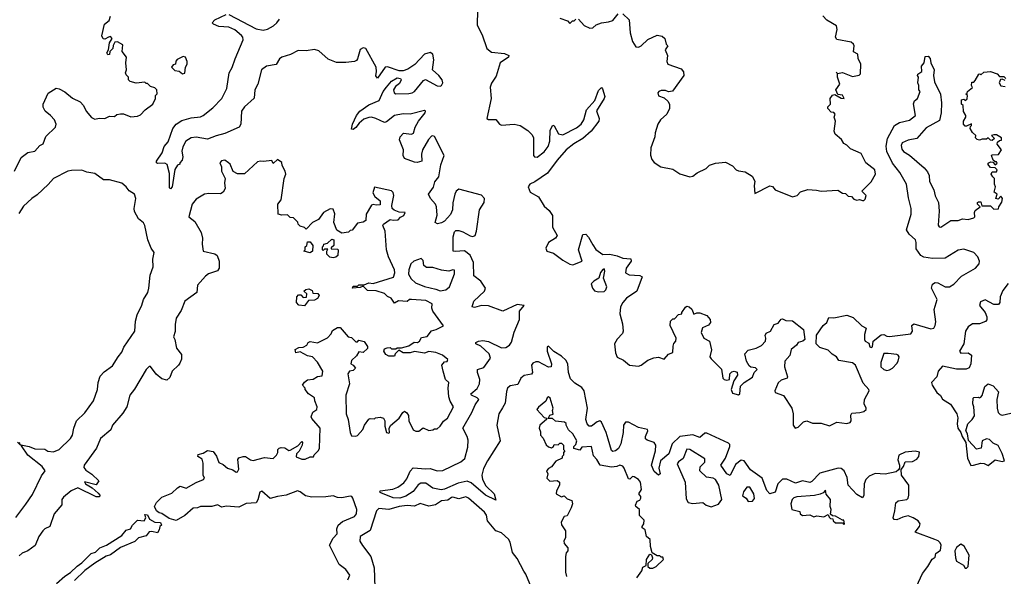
# Model space of a CAD drawing. Extents: x 2293878 to 2522763, y 823964 to 1006972.
# Tile 396 of 407: x 2465128 to 2472029, y 897376 to 901277. Entities that reach past the tile are written whole.
import ezdxf

# ---------------------------------------------------------------- set-up
doc = ezdxf.new("R2010")
doc.units = 0

msp = doc.modelspace()

# ---------------------------------------------------------------- linework, layer by layer
at = {"layer": '0CON20XD'}
for points in [[(2465092.9, 900215), (2465138.3, 900311.7), (2465185, 900347.5), (2465235, 900356.2), (2465270, 900395), (2465293, 900407), (2465311.7, 900458.3), (2465380, 900525), (2465383.3, 900545), (2465371.2, 900575), (2465345, 900606.7), (2465306.4, 900636.4), (2465292.5, 900665), (2465292.5, 900685), (2465327, 900763), (2465385, 900797.5), (2465405, 900793.3), (2465445, 900771.2), (2465498, 900728), (2465552.3, 900702.3), (2465576.1, 900676.1), (2465594.2, 900635), (2465632.4, 900592.4), (2465655, 900580), (2465685, 900586.7), (2465725, 900583.8), (2465758.3, 900601.7), (2465791.7, 900598.3), (2465808.3, 900611.7), (2465835, 900617.5), (2465855, 900617.5), (2465907, 900597), (2465955, 900600), (2465975, 900610), (2466007.5, 900645), (2466062.5, 900685), (2466080, 900725), (2466080, 900745), (2466091.7, 900758.3), (2466090, 900785), (2466075, 900800), (2466045, 900810), (2466025, 900830), (2466015, 900830), (2466005, 900840), (2465945, 900832.5), (2465903, 900843), (2465890, 900855), (2465890, 900875), (2465875, 900890), (2465870, 900905), (2465877.5, 900925), (2465872.5, 900975), (2465877.5, 901015), (2465847.5, 901055), (2465851.7, 901101.7), (2465815, 901122.5), (2465795, 901120), (2465783, 901097), (2465780, 901075), (2465760, 901055), (2465757, 901033), (2465745, 901030), (2465740, 901045), (2465750, 901065), (2465757.5, 901115), (2465777.5, 901145), (2465765, 901158.8), (2465750, 901155), (2465725, 901140), (2465713.6, 901143.6), (2465703.6, 901163.6), (2465722.5, 901245), (2465755, 901272.5), (2465765, 901302.5)], [(2471543.2, 897633.2), (2471404.3, 897685), (2471435, 897724.5), (2471440.4, 897745), (2471425.2, 897765), (2471391.4, 897785), (2471355, 897798.9), (2471318.5, 897791.5), (2471275, 897772.5), (2471256, 897775), (2471250.4, 897785), (2471262.9, 897835), (2471268.2, 897891.8), (2471285.8, 897904.2), (2471345.5, 897914.5), (2471355.5, 897924.5), (2471360.6, 897945), (2471358.9, 898015), (2471309.5, 898085), (2471306, 898124), (2471322.5, 898145), (2471335, 898177.5), (2471385, 898180), (2471415, 898196.2), (2471429.2, 898215), (2471435, 898245.7), (2471403.4, 898253.4), (2471335, 898246.7), (2471288.8, 898225), (2471282.6, 898192.6), (2471294, 898155), (2471293.8, 898135), (2471288, 898122), (2471270.9, 898109.1), (2471195, 898092.5), (2471124, 898096), (2471081.7, 898078.3), (2471059.7, 898055), (2471046.8, 898025), (2471044.7, 897965.3), (2471045, 897943.3), (2471035, 897926.7), (2470995, 897950), (2470934.6, 898015), (2470928.5, 898068.5), (2470905.7, 898115), (2470885, 898131.8), (2470865, 898134.5), (2470735, 898099.8), (2470679.2, 898040.8), (2470665.9, 898034.1), (2470615, 898044.8), (2470565, 898029.8), (2470505, 898057), (2470475, 898056.8), (2470441.8, 898025), (2470424.1, 897965.9), (2470385, 897953.4), (2470365, 897976.9), (2470331.2, 898065), (2470251.3, 898121.3), (2470205, 898186.1), (2470185, 898189.2), (2470145, 898160.2), (2470106.6, 898083.4), (2470085, 898094.7), (2470043.3, 898155), (2470074.8, 898205), (2470106.4, 898286.4), (2470105, 898298.9), (2470095, 898309.5), (2469945, 898379.1), (2469930.8, 898379.2), (2469895, 898349.6), (2469845, 898367.7), (2469754.7, 898355.2), (2469701.6, 898305), (2469677.9, 898235), (2469620.6, 898185), (2469606.7, 898135), (2469616.1, 898093.9), (2469605, 898084.3), (2469575, 898110), (2469556.9, 898155), (2469584.8, 898255.2), (2469587.1, 898295), (2469575, 898314), (2469525, 898330.3), (2469515, 898340.8), (2469513.9, 898356.1), (2469531.2, 898395), (2469527.5, 898405), (2469465, 898418.6), (2469395, 898457.2), (2469373.2, 898456.7), (2469360.7, 898435), (2469357.6, 898385), (2469341.9, 898305), (2469325, 898272.1), (2469304.6, 898254.6), (2469285, 898252), (2469275, 898257.1), (2469252.8, 898337.2), (2469239.4, 898385), (2469205, 898456.9), (2469195.4, 898465), (2469175, 898459.3), (2469135, 898427.8), (2469119.3, 898429.3), (2469105.3, 898445), (2469095.7, 898475), (2469109, 898555), (2469085.4, 898675.4), (2469068.5, 898698.5), (2469019.2, 898729.2), (2468989.7, 898759.7), (2468974.2, 898804.2), (2468969.7, 898865), (2468955, 898890.5), (2468925, 898918.1), (2468872.1, 898952.1), (2468835, 898988.6), (2468825, 898982.5), (2468824.6, 898955), (2468854.4, 898865.6), (2468853.8, 898845), (2468835, 898842.9), (2468765, 898879.8), (2468745, 898879.6), (2468725, 898870.3), (2468714.3, 898855), (2468721.5, 898805), (2468716.2, 898793.8), (2468665, 898784.6), (2468641.5, 898765), (2468620.7, 898719.3), (2468565, 898710.6), (2468547.7, 898695), (2468539.3, 898670.7), (2468530.7, 898589.3), (2468512.6, 898557.4), (2468486.1, 898515), (2468473.3, 898435), (2468496.9, 898325), (2468406, 898185), (2468379, 898131), (2468366.8, 898085), (2468371.8, 898055), (2468395, 898010), (2468453.8, 897955), (2468465, 897910), (2468391.9, 897945), (2468292.3, 898032.3), (2468265, 898043), (2468201.4, 898028.5), (2468105, 897986.8), (2468083.3, 897983.3), (2468025, 897992.9), (2467975, 898028.3), (2467940.8, 898029.2), (2467921.7, 898018.3), (2467885, 897971.1), (2467835, 897937.5), (2467793.7, 897923.7), (2467745, 897925.8), (2467658.3, 897961.7), (2467652.5, 897965), (2467654, 897976), (2467742.4, 897987.6), (2467778.3, 898001.7), (2467819.6, 898030.5), (2467841.8, 898058.2), (2467865, 898114.2), (2467885, 898137.5), (2467975, 898128.8), (2468005, 898132.5), (2468055.4, 898115.4), (2468095, 898118), (2468220.9, 898179.1), (2468249, 898201), (2468269.5, 898280.5), (2468270.8, 898330.8), (2468265, 898356.9), (2468233.5, 898415), (2468297.1, 898525), (2468321.1, 898578.9), (2468346.2, 898615), (2468335, 898627.2), (2468295.6, 898645), (2468290, 898655), (2468335, 898691.8), (2468352.1, 898725), (2468353.5, 898755), (2468337.7, 898805), (2468337.1, 898825), (2468380.7, 898839.3), (2468428.9, 898905), (2468418.8, 898935), (2468359.3, 898989.3), (2468326, 899005), (2468324.4, 899015), (2468345, 899025.3), (2468375, 899028.8), (2468415, 899020.9), (2468505, 898976.5), (2468535, 898979.2), (2468561.8, 898995), (2468575, 899016.9), (2468593.1, 899086.9), (2468630.7, 899175), (2468631.4, 899235), (2468663.3, 899275), (2468615, 899280.6), (2468515, 899235.5), (2468415, 899272.5), (2468366, 899274), (2468315, 899260.9), (2468298.8, 899265), (2468311.5, 899305), (2468385.4, 899375), (2468392.9, 899395), (2468360, 899445), (2468310.9, 899480.9), (2468308.9, 899575), (2468285, 899627.8), (2468245, 899657.4), (2468181.4, 899651.4), (2468165.6, 899655.6), (2468165.5, 899755.5), (2468175, 899790.8), (2468185, 899799.2), (2468205, 899800.6), (2468235, 899791.1), (2468285, 899762.1), (2468305, 899758.1), (2468320, 899765), (2468330, 899795), (2468351.9, 899945), (2468384.5, 899995), (2468385.3, 900025), (2468365, 900046.7), (2468205, 900089.4), (2468186.9, 900075), (2468177.5, 900055), (2468163, 899993), (2468160.6, 899945), (2468147.7, 899912.3), (2468105, 899865.7), (2468085, 899853.1), (2468055.7, 899845.7), (2468040, 899855), (2468053.2, 899906.8), (2468050, 899965), (2468043.2, 899985), (2468006.9, 900025), (2467992.5, 900055), (2468027.5, 900102.5), (2468038.5, 900141.5), (2468065.5, 900175), (2468079.5, 900260.5), (2468102.7, 900325), (2468035, 900458), (2468025, 900464), (2468015, 900460.8), (2467993.6, 900436.4), (2467951.1, 900365), (2467944.2, 900335), (2467946.7, 900285), (2467915, 900276), (2467895, 900278), (2467824.2, 900305), (2467815.7, 900325), (2467818, 900365), (2467790, 900435), (2467794, 900455), (2467819.2, 900480.8), (2467875, 900474.4), (2467887.5, 900482.5), (2467901.1, 900525), (2467923.9, 900566.1), (2467970.8, 900625), (2467972, 900635), (2467965, 900640.8), (2467865.5, 900614.5), (2467815, 900616.4), (2467755, 900605.5), (2467699.5, 900560.5), (2467685, 900555.7), (2467625, 900585.3), (2467595, 900593.3), (2467575, 900591.7), (2467541.1, 900578.9), (2467508, 900552), (2467485, 900521.2), (2467465, 900507.5), (2467455, 900510), (2467460, 900545), (2467490, 900605), (2467512.2, 900635), (2467575, 900680.5), (2467648.3, 900711.7), (2467676.7, 900773.3), (2467699.2, 900805), (2467735, 900846), (2467775, 900870), (2467796.1, 900866.1), (2467801.2, 900855), (2467789.1, 900830.9), (2467761.7, 900808.3), (2467748, 900785), (2467752.5, 900765), (2467765, 900758.1), (2467855, 900759.1), (2467878, 900765), (2467895.5, 900775), (2467958.8, 900851.2), (2467972.3, 900857.7), (2468055, 900813.6), (2468075, 900810.5), (2468085, 900815.6), (2468093.9, 900835), (2468088.9, 900855), (2468065, 900886), (2468022, 900925), (2468030, 900995), (2468025, 901035.4), (2468005, 901046.2), (2467965, 901036.1), (2467897.8, 900962.2), (2467849.4, 900930.6), (2467815, 900918.5), (2467788.3, 900918.3), (2467705, 900946.2), (2467690, 900945), (2467635, 900867.5), (2467624, 900884), (2467629.2, 900915), (2467625.6, 900945), (2467555.4, 901075), (2467535, 901079.7), (2467515, 901067.1), (2467495, 901002.5), (2467488.7, 900991.3), (2467475, 900984.3), (2467414, 900976), (2467347.9, 900977.9), (2467290.8, 901000.8), (2467225, 901060), (2467195, 901069.3), (2467135, 901059.7), (2467079.7, 901060.3), (2467026.9, 901033.1), (2466964.5, 901015.5), (2466948.3, 901001.7), (2466926.9, 900963.1), (2466857.5, 900952.5), (2466823.3, 900925), (2466796.8, 900825), (2466777.5, 900785), (2466772.4, 900727.6), (2466704, 900666), (2466684, 900635), (2466677.8, 900545), (2466666.9, 900523.1), (2466565, 900479.6), (2466505, 900464.2), (2466445, 900439.2), (2466365, 900453.4), (2466330.3, 900449.7), (2466293.7, 900426.3), (2466272.1, 900385), (2466265.5, 900355), (2466271.2, 900315), (2466267, 900293), (2466250, 900275), (2466250, 900265), (2466235, 900257.5), (2466215, 900227.5), (2466198, 900105), (2466185, 900092.5), (2466179.3, 900099.3), (2466178.8, 900198.8), (2466162, 900262), (2466145, 900272), (2466095, 900268.8), (2466086.7, 900275), (2466086.2, 900285), (2466127, 900343), (2466141.4, 900388.5), (2466168.8, 900421.2), (2466202.5, 900515), (2466225, 900544.3), (2466265, 900570.5), (2466331.3, 900588.7), (2466395, 900597.3), (2466415, 900606.4), (2466481.2, 900658.8), (2466545.7, 900724.2), (2466579.4, 900795), (2466595.4, 900905), (2466618.6, 900941.4), (2466637.4, 901002.6), (2466693.8, 901135), (2466692.7, 901155), (2466683, 901167), (2466636.3, 901206.3), (2466595.2, 901225.2), (2466525, 901230.4), (2466486.2, 901245), (2466476.7, 901255), (2466496.2, 901275), (2466575, 901312.5)], [(2466595, 901314.5), (2466785, 901213.2), (2466835, 901204.1), (2466865, 901210.8), (2466908.2, 901235), (2466930.9, 901255), (2466948.5, 901281.5)], [(2468336.1, 901345), (2468335, 901239.2), (2468370.7, 901170.7), (2468402.9, 901075), (2468435, 901050.2), (2468525, 901041.2), (2468556, 901025), (2468555, 901014.2), (2468495.9, 900974.1), (2468468.1, 900881.9), (2468435, 900832.9), (2468424.6, 900805), (2468431.7, 900725), (2468402.3, 900585), (2468415, 900577.3), (2468465, 900577.8), (2468475.5, 900565), (2468490, 900545), (2468505, 900538.8), (2468595, 900544.2), (2468635, 900536.5), (2468690.1, 900500.1), (2468719.1, 900469.2), (2468728.5, 900448.5), (2468730.4, 900325), (2468736.2, 900315), (2468755, 900314.7), (2468805, 900352.2), (2468832.2, 900387.8), (2468843.3, 900425), (2468847.2, 900502.8), (2468865, 900538), (2468875, 900534), (2468905, 900477.9), (2468935, 900470), (2469031.2, 900518.8), (2469064.5, 900545.6), (2469082.8, 900575), (2469100.4, 900645), (2469159.6, 900710.4), (2469185, 900780), (2469205, 900802.5), (2469213.3, 900793.3), (2469228.3, 900738.3), (2469225.8, 900725), (2469172, 900638), (2469190, 900585), (2469188.1, 900565), (2469134.5, 900495), (2469075.2, 900444.8), (2469012.9, 900407.1), (2468958.7, 900365), (2468895, 900292.5), (2468827.7, 900202.3), (2468739.6, 900140.4), (2468704.3, 900125), (2468692.9, 900105), (2468705, 900067.5), (2468765.3, 900035.3), (2468805, 899969.4), (2468840.3, 899940.3), (2468861.4, 899905), (2468863.4, 899823.4), (2468894.2, 899765), (2468883.8, 899745), (2468834.5, 899715), (2468816.9, 899675), (2468822, 899655), (2468870.6, 899640.6), (2468935, 899592.5), (2468985, 899563.5), (2469005, 899558.5), (2469071.2, 899585), (2469044.2, 899665), (2469075, 899772.5), (2469095, 899773.3), (2469115, 899753.8), (2469145, 899698.8), (2469167.4, 899667.4), (2469215, 899630.8), (2469265, 899633.8), (2469315, 899622.9), (2469355, 899605.6), (2469411.2, 899601.2), (2469413.8, 899585), (2469380, 899535), (2469375, 899502.5), (2469399.7, 899489.7), (2469473.6, 899483.6), (2469490, 899475), (2469454, 899375), (2469382, 899325), (2469355, 899296), (2469338.5, 899265), (2469334.6, 899215), (2469353.3, 899145), (2469358, 899095), (2469352.9, 899077.1), (2469315, 899038.6), (2469298.2, 899005), (2469305, 898943.3), (2469315, 898911.4), (2469360.6, 898890.6), (2469401.2, 898855), (2469465, 898849.5), (2469485, 898856.9), (2469529.7, 898890.3), (2469572.1, 898907.9), (2469605, 898911.4), (2469645, 898897.1), (2469675, 898932.9), (2469705, 898944), (2469708, 898988), (2469712.9, 899007.1), (2469727.5, 899025), (2469730, 899045), (2469687.5, 899135), (2469690, 899165), (2469705, 899180), (2469718.3, 899181.7), (2469745, 899210), (2469770, 899215), (2469770, 899225), (2469795, 899262.5), (2469805, 899270), (2469820, 899265), (2469838.3, 899248.3), (2469853, 899213), (2469875, 899223.3), (2469895, 899223.3), (2469943.6, 899203.6), (2469966.7, 899175), (2469970, 899155), (2469955, 899136.7), (2469913.3, 899116.7), (2469904.3, 899085), (2469922, 899045), (2469963.9, 899023.9), (2469976.1, 898963.9), (2469965.8, 898915), (2469975, 898899.2), (2470047.7, 898827.7), (2470055.9, 898765.9), (2470065, 898756.2), (2470085, 898751.1), (2470103.8, 898755), (2470105.8, 898794.2), (2470120.3, 898809.7), (2470135, 898814.2), (2470156, 898806), (2470158.8, 898785), (2470133.2, 898746.8), (2470114.7, 898684.7), (2470125, 898660.5), (2470165, 898649.2), (2470176.2, 898655), (2470180.8, 898709.2), (2470206.2, 898733.8), (2470265, 898772.5), (2470275.9, 898804.1), (2470296.7, 898825), (2470285, 898837.1), (2470252.7, 898842.7), (2470240.9, 898850.9), (2470223.3, 898885), (2470210, 898935), (2470235, 898960), (2470290, 898975), (2470326.4, 898993.6), (2470356.2, 899025), (2470358.8, 899045), (2470352.5, 899065), (2470360.7, 899079.3), (2470390, 899095), (2470415, 899140), (2470445, 899150), (2470465, 899177.5), (2470475, 899180), (2470498.3, 899168.3), (2470545, 899167.5), (2470622.5, 899105), (2470630, 899035), (2470616.7, 899023.3), (2470584.2, 899015.8), (2470572.5, 898995), (2470535, 898966.2), (2470527, 898923), (2470490.8, 898885), (2470488, 898845), (2470508.8, 898775), (2470506.2, 898765), (2470465, 898750.8), (2470445, 898732), (2470420, 898675), (2470423.3, 898663.3), (2470482.6, 898642.6), (2470540, 898555), (2470550, 898515), (2470549.2, 898435), (2470563.8, 898415), (2470585, 898422.5), (2470621.9, 898458.1), (2470645, 898466.7), (2470685, 898449.5), (2470745, 898450), (2470805, 898431.1), (2470855, 898457.5), (2470925, 898446.5), (2470948.6, 898455), (2470956.4, 898465), (2470954, 898506), (2470960.7, 898519.3), (2471015.4, 898524.5), (2471045, 898531.4), (2471060, 898545), (2471061.2, 898555), (2471048, 898585), (2471050, 898615), (2471081.2, 898675), (2471078.8, 898685), (2471040, 898730), (2470987.1, 898855), (2470965, 898871.4), (2470869.2, 898889.2), (2470852.5, 898915), (2470822.7, 898932.7), (2470795, 898961.2), (2470735, 898980), (2470710, 899005), (2470713, 899067), (2470760, 899135), (2470786.1, 899153.9), (2470800, 899190), (2470835, 899187.5), (2470925, 899207.5), (2470970.7, 899190.7), (2471030.7, 899130.7), (2471060, 899115), (2471049.3, 899070.7), (2471049.2, 899035), (2471055, 899023.8), (2471079.6, 899009.5), (2471087.5, 898985), (2471095, 898980), (2471106, 898984), (2471110, 899025), (2471165, 899068), (2471185, 899071.2), (2471205, 899058.8), (2471225, 899056), (2471374.5, 899075.6), (2471385.8, 899095), (2471380, 899135), (2471395, 899146), (2471515, 899109.5), (2471534, 899115), (2471545.4, 899135), (2471548.7, 899158.7), (2471538.6, 899245), (2471558.1, 899315), (2471519.4, 899395), (2471525, 899423.8), (2471545, 899434.4), (2471563.4, 899433.4), (2471615, 899404.6), (2471645, 899403.8), (2471675, 899424.4), (2471729.4, 899480.6), (2471826.9, 899535), (2471851.9, 899565), (2471854.4, 899585), (2471843.5, 899615), (2471815, 899644.4), (2471745, 899668), (2471705, 899662.1), (2471614.4, 899605.6), (2471525, 899603.3), (2471465, 899612.2), (2471445, 899625.6), (2471411.7, 899671.7), (2471411.5, 899715), (2471405.5, 899735), (2471363.1, 899775), (2471344.3, 899805), (2471376.4, 899915), (2471375.5, 899955), (2471358, 900028), (2471344, 900125), (2471296.7, 900206.7), (2471245, 900271.4), (2471206.1, 900353.9), (2471200.9, 900390.9), (2471210.8, 900445), (2471260, 900535), (2471295, 900556), (2471365, 900572.5), (2471406.2, 900605), (2471391.7, 900688.3), (2471400.7, 900709.3), (2471420, 900725), (2471440, 900775), (2471430, 900785), (2471430, 900815), (2471422.5, 900835), (2471427.5, 900875), (2471420, 900885), (2471423.6, 900896.4), (2471450, 900915), (2471448.3, 900951.7), (2471467.5, 900975), (2471475, 901020), (2471495, 901022.5), (2471510, 901005), (2471513.6, 900973.6), (2471536.7, 900925), (2471533.3, 900885), (2471540.7, 900840.7), (2471581.2, 900755), (2471588, 900695), (2471586.7, 900625), (2471575, 900570), (2471481.7, 900518.3), (2471415, 900444.3), (2471355, 900433.3), (2471314.2, 900415), (2471307.1, 900395), (2471310.3, 900370.3), (2471323, 900353), (2471365, 900327.8), (2471468.3, 900238.3), (2471491.3, 900211.3), (2471501.4, 900185), (2471503.6, 900143.6), (2471534.2, 900085), (2471545, 900042.5), (2471568, 899995), (2471572.9, 899935), (2471566.4, 899836.4), (2471573.3, 899825), (2471584.1, 899824.1), (2471655, 899868.8), (2471705, 899868.8), (2471735, 899881.2), (2471775, 899876.7), (2471815, 899887.5), (2471822.5, 899895), (2471820, 899925), (2471825, 899940), (2471860, 899965), (2471840, 899985), (2471840, 899995), (2471848.3, 900001.7), (2471865, 900000), (2471872.5, 899972.5), (2471931.7, 899971.7), (2471955, 899950), (2471988.3, 899951.7), (2471990, 899965), (2472011.7, 899998.3), (2472017.5, 900025), (2472005, 900040), (2471985, 900020), (2471970, 900025), (2471980, 900055), (2471958.3, 900068.3), (2471967.5, 900105), (2471960, 900125), (2471960, 900165), (2471947.5, 900175), (2471937.5, 900195), (2471945, 900210), (2471975, 900210), (2471980, 900225), (2471965, 900240), (2471931.7, 900241.7), (2471912.5, 900265), (2471920, 900275), (2471935, 900280), (2471948.3, 900278.3), (2471965, 900260), (2471978.3, 900271.7), (2471975, 900280), (2471965, 900280), (2471951.7, 900291.7), (2471940, 900325), (2471945, 900330), (2471988.3, 900331.7), (2472010, 900365), (2471980, 900405), (2471981.7, 900418.3), (2471995, 900430), (2472008.3, 900431.7), (2472008.3, 900448.3), (2471975, 900470), (2471955, 900470)], [(2469045, 901280), (2469085, 901237.5), (2469125, 901216.7), (2469145, 901221.2), (2469169.3, 901240.7), (2469205, 901256.2), (2469255, 901262), (2469285, 901272.5), (2469323, 901317)], [(2469355, 901317.5), (2469400, 901275), (2469406.7, 901185), (2469422.5, 901125), (2469445.9, 901085.9), (2469465, 901084.2), (2469485, 901094), (2469531.2, 901138.8), (2469595, 901167.5), (2469631.7, 901161.7), (2469650, 901145), (2469660, 901105), (2469670, 901095), (2469652.5, 901065), (2469667.5, 901025), (2469663.3, 900985), (2469670, 900965), (2469765, 900932.5), (2469781.7, 900911.7), (2469783, 900887), (2469703.6, 900776.4), (2469675, 900772.5), (2469655, 900780), (2469625, 900780), (2469607.5, 900775), (2469600, 900765), (2469605, 900743.3), (2469645, 900730), (2469673, 900703), (2469683, 900683), (2469683.3, 900655), (2469663.3, 900615), (2469620, 900575), (2469600, 900545), (2469581.2, 900485), (2469578.8, 900455), (2469551.7, 900378.3), (2469548.3, 900328.3), (2469558.3, 900298.3), (2469576.1, 900276.1), (2469622.5, 900245), (2469705, 900230), (2469755, 900195.7), (2469824.2, 900175.8), (2469845, 900180), (2469876.2, 900203.8), (2469940, 900235), (2469963, 900257), (2470005, 900272.5), (2470075, 900277.5), (2470123, 900253), (2470150, 900225), (2470165, 900217.5), (2470211.7, 900211.7), (2470261.2, 900181.2), (2470281.2, 900145), (2470276.1, 900113.9), (2470280, 900060), (2470385, 900113.3), (2470405, 900107.5), (2470423.3, 900085), (2470545, 900036.2), (2470577.5, 900045), (2470600, 900070), (2470652.7, 900087.3), (2470713.2, 900083.2), (2470745.6, 900074.4), (2470863, 900083), (2470895, 900062.5), (2470915, 900060), (2470935, 900040), (2470957, 900037), (2470975, 900020), (2470995, 900012.5), (2471015, 900017.5), (2471035, 900010), (2471045, 900010), (2471055, 900020), (2471060, 900045), (2471030, 900075), (2471095, 900140), (2471126, 900195), (2471122, 900225), (2471058.9, 900275), (2471025, 900338.8), (2470950.9, 900370.9), (2470925, 900398.8), (2470905, 900410), (2470887.7, 900437.7), (2470842.5, 900475), (2470836.7, 900495), (2470846.2, 900565), (2470837.5, 900595), (2470842.5, 900615), (2470835, 900627.5), (2470815, 900630), (2470792.5, 900655), (2470793, 900667), (2470810, 900685), (2470807.5, 900725), (2470825, 900747.5), (2470841.7, 900751.7), (2470885, 900726.7), (2470907.5, 900725), (2470895, 900748.8), (2470861.7, 900751.7), (2470847.5, 900785), (2470876.7, 900825), (2470860, 900875), (2470860, 900900), (2470851.7, 900908.3), (2470860, 900900), (2470895, 900906.7), (2470965, 900878.8), (2471011.7, 900888.3), (2471021.7, 900898.3), (2471023.3, 900965), (2471003.8, 901005), (2471002.5, 901035), (2470973, 901053), (2470977.5, 901095), (2470972.5, 901105), (2470955, 901120), (2470855, 901137.5), (2470846.7, 901155), (2470858.3, 901208.3), (2470853.6, 901233.6), (2470784.1, 901274.1), (2470756.7, 901305)], [(2468915, 901287.5), (2468968.3, 901268.3), (2468985, 901250), (2469001.7, 901268.3), (2469015, 901270), (2469025, 901280)], [(2466268.3, 900898.3), (2466285, 900902.5), (2466290, 900945), (2466302.5, 900965), (2466302.5, 900985), (2466290, 901015), (2466275, 901020), (2466231.7, 900998.3), (2466223, 900987), (2466220, 900965), (2466205, 900960), (2466192.5, 900945), (2466215, 900920), (2466247, 900917), (2466268.3, 900898.3)], [(2471955, 900470), (2471940, 900465), (2471960, 900445), (2471945, 900430), (2471931.7, 900431.7), (2471915, 900450), (2471905, 900440), (2471875, 900440), (2471855, 900432.5), (2471838.3, 900438.3), (2471828.3, 900448.3), (2471830, 900465), (2471807, 900487), (2471790, 900515), (2471791.7, 900528.3), (2471800, 900535), (2471798.3, 900548.3), (2471765, 900530), (2471755, 900530), (2471742.5, 900545), (2471743, 900567), (2471760, 900595), (2471760, 900605), (2471743, 900633), (2471740, 900675), (2471730, 900685), (2471730, 900715), (2471745, 900720), (2471755, 900710), (2471768.3, 900721.7), (2471770, 900745), (2471760, 900755), (2471768.3, 900761.7), (2471770, 900775), (2471807, 900803), (2471800, 900815), (2471801.7, 900838.3), (2471815, 900840), (2471825, 900850), (2471850, 900895), (2471857.5, 900897.5), (2471865, 900890), (2471885, 900910), (2471933, 900913), (2471978.3, 900898.3), (2471995, 900880), (2472025, 900880), (2472040, 900865)], [(2472035, 900850), (2472015, 900860), (2472001.7, 900858.3), (2471992.5, 900835), (2472005, 900812.5), (2472035, 900810)], [(2467427.8, 897352.2), (2467441.4, 897385), (2467415, 897424.4), (2467368.5, 897458.5), (2467298.6, 897595), (2467326.1, 897643.9), (2467352.5, 897675), (2467350.8, 897709.2), (2467359.6, 897735), (2467390.8, 897759.2), (2467475.3, 897795), (2467489.3, 897815), (2467491.1, 897845), (2467464.3, 897924.3), (2467456.2, 897935), (2467445, 897937.5), (2467385, 897925.7), (2467355, 897928.6), (2467325, 897940.8), (2467275, 897932.9), (2467175, 897930.6), (2467130.6, 897940.6), (2467095, 897968), (2467075, 897975.7), (2466995, 897943.8), (2466934.6, 897935.4), (2466882.7, 897922.7), (2466825, 897973.8), (2466812.5, 897965), (2466798.1, 897911.9), (2466785, 897891.2), (2466715, 897885.8), (2466665, 897861.9), (2466575, 897866.9), (2466545, 897860), (2466515, 897876), (2466475, 897866.2), (2466395, 897866), (2466373.8, 897856.2), (2466345, 897854), (2466285, 897802.5), (2466225, 897767.5), (2466175, 897781.2), (2466125, 897817.5), (2466105, 897820), (2466086.2, 897835), (2466073.3, 897865), (2466076.7, 897875), (2466087, 897893), (2466125, 897930), (2466195, 897960), (2466233.6, 897996.4), (2466253, 898007), (2466295, 897993.3), (2466365, 898033.3), (2466417.5, 898055), (2466422.5, 898065), (2466413.3, 898085), (2466415, 898170), (2466406.2, 898196.2), (2466377.5, 898215), (2466380, 898230), (2466415, 898240), (2466445, 898257.5), (2466485, 898250), (2466507.7, 898217.7), (2466524.1, 898174.1), (2466555, 898160), (2466585, 898133.8), (2466621.7, 898121.7), (2466645, 898106.7), (2466655, 898107.5), (2466663.6, 898126.4), (2466657.5, 898195), (2466665, 898207.5), (2466693.6, 898216.4), (2466710, 898215), (2466745, 898192.5), (2466765, 898187.5), (2466845, 898210), (2466905, 898202.5), (2466927.5, 898225), (2466936.4, 898243.6), (2466937.5, 898265), (2466946.4, 898273.6), (2466961.2, 898278.8), (2466986.4, 898276.4), (2467015, 898257.5), (2467025, 898260), (2467078.3, 898291.7), (2467105, 898320), (2467110, 898315), (2467107.5, 898295), (2467086.7, 898253.3), (2467067.5, 898235), (2467065, 898213.3), (2467105, 898197.5), (2467128.3, 898198.3), (2467165, 898212.5), (2467187.5, 898212.5), (2467191.7, 898228.3), (2467223, 898257), (2467228.8, 898275), (2467234, 898415), (2467175, 898482.5), (2467172, 898495), (2467183.9, 898526.1), (2467210, 898545), (2467212.5, 898565), (2467196.7, 898605), (2467195, 898627.5), (2467152.5, 898655), (2467130, 898685), (2467130, 898695), (2467110, 898715), (2467123.6, 898736.4), (2467145, 898752.5), (2467185, 898758.8), (2467215, 898776.7), (2467248.3, 898781.7), (2467253, 898813), (2467215, 898877.5), (2467180, 898915), (2467145, 898922.5), (2467095, 898950), (2467063, 898943), (2467060, 898965), (2467085, 898980), (2467115, 898982.5), (2467140, 898995), (2467150, 899015), (2467165, 899022.5), (2467215, 899013.3), (2467285, 899047.5), (2467312.5, 899075), (2467321.7, 899098.3), (2467355, 899120), (2467375, 899120), (2467430, 899055), (2467455, 899050), (2467485, 899020), (2467495, 899020), (2467505, 899030), (2467541.7, 899021.7), (2467567, 898987), (2467566.1, 898973.9), (2467535, 898943.8), (2467505, 898950), (2467488.8, 898921.2), (2467455, 898887.5), (2467450, 898865), (2467466.4, 898856.4), (2467482.5, 898835), (2467465, 898817.5), (2467440, 898815), (2467427.5, 898795), (2467438.8, 898725), (2467414, 898645), (2467416, 898515), (2467430.8, 898475), (2467443.8, 898385), (2467455, 898360), (2467485, 898357.5), (2467496.4, 898363.6), (2467532.5, 898405), (2467543.9, 898436.1), (2467575, 898477.5), (2467585, 898482.5), (2467615, 898480), (2467623, 898487), (2467655, 898492.5), (2467677.5, 898485), (2467687.5, 898465), (2467688.3, 898428.3), (2467700, 898385), (2467715, 898380), (2467720, 898385), (2467718.3, 898411.7), (2467727.5, 898432.5), (2467787.5, 898485), (2467812.5, 898525), (2467825, 898532.5), (2467841.7, 898521.7), (2467853.9, 898503.9), (2467856.7, 898465), (2467885, 898402.5), (2467905, 898393.3), (2467925, 898392.5), (2467955, 898417.5), (2467995, 898397.5), (2468025, 898402.5), (2468035, 898410), (2468055, 898410), (2468075, 898427.5), (2468097.5, 898462.5), (2468126, 898485), (2468168, 898565), (2468145, 898602.5), (2468136, 898635), (2468132, 898695), (2468136.7, 898735), (2468112.5, 898755), (2468096.7, 898815), (2468087.5, 898855), (2468105, 898880), (2468125, 898882.5), (2468130, 898895), (2468092.5, 898925), (2468045, 898943.8), (2467995, 898952.5), (2467965, 898940), (2467895, 898952.5), (2467865, 898943.3), (2467815, 898942.5), (2467785, 898960), (2467760, 898935), (2467755, 898920), (2467715, 898920), (2467695, 898930), (2467680, 898955), (2467685, 898970), (2467703, 898977), (2467725, 898980), (2467735, 898970), (2467765, 898970), (2467773, 898977), (2467805, 898977.5), (2467855, 898992.5), (2467893.6, 899016.4), (2467915.9, 899014.1), (2467930, 899025), (2467945, 899050), (2467985, 899057.5), (2468014.2, 899095.8), (2468047.5, 899105), (2468098.3, 899131.7), (2468023.3, 899235), (2468017.5, 899255), (2468020, 899285), (2467975, 899310), (2467875, 899316.7), (2467860, 899315), (2467845, 899302.5), (2467783.6, 899306.4), (2467755, 899290), (2467732.5, 899325), (2467706.4, 899336.4), (2467685, 899357.5), (2467626.4, 899376.4), (2467565, 899380), (2467535, 899410), (2467515, 899400), (2467460, 899395), (2467465, 899410), (2467495, 899410), (2467505, 899420), (2467541.7, 899418.3), (2467575, 899432.5), (2467605, 899427.5), (2467747.7, 899472.3), (2467757.7, 899502.3), (2467755.7, 899525), (2467712, 899615), (2467698.8, 899665), (2467688.8, 899795), (2467672.5, 899835), (2467677.5, 899845), (2467725, 899877.5), (2467745, 899872.5), (2467780, 899875), (2467796.7, 899893.3), (2467820, 899905), (2467830, 899925), (2467788.3, 899928.3), (2467753, 899943), (2467740, 899955), (2467737.5, 899975), (2467751.2, 900045), (2467746.2, 900065), (2467735, 900078.8), (2467615, 900102.5), (2467603.1, 900063.1), (2467618.3, 900038.3), (2467655, 900007.5), (2467655, 899980), (2467627, 899977), (2467605, 899982.5), (2467595, 899977.5), (2467557.5, 899915), (2467555, 899870), (2467535, 899857.5), (2467495, 899850), (2467458.3, 899801.7), (2467445, 899800), (2467431.7, 899788.3), (2467385, 899780), (2467351.7, 899801.7), (2467330, 899855), (2467337, 899917), (2467325, 899950), (2467305, 899952.5), (2467257.5, 899925), (2467223, 899877), (2467180, 899855), (2467135, 899810), (2467125, 899820), (2467095, 899830), (2467080, 899845), (2467078.3, 899858.3), (2467048.3, 899888.3), (2467025, 899890), (2467005, 899910), (2466965, 899907.5), (2466940, 899915), (2466936.7, 899985), (2466961.2, 900015), (2466982.5, 900165), (2466992.5, 900195), (2466990, 900215), (2466967.5, 900255), (2466966.1, 900276.1), (2466935, 900297.5), (2466905, 900270), (2466895, 900290), (2466837, 900283), (2466815, 900286.2), (2466795, 900280), (2466705, 900197.5), (2466655, 900196.7), (2466623.6, 900213.6), (2466602.5, 900265), (2466592.5, 900275), (2466565, 900292.5), (2466543, 900287), (2466530, 900275), (2466542.5, 900245), (2466543.3, 900215), (2466568.8, 900165), (2466563.9, 900133.9), (2466567.5, 900095), (2466555, 900067.5), (2466535, 900056.7), (2466455, 900060), (2466422.5, 900055), (2466365, 900018.8), (2466337.5, 899985), (2466314, 899895), (2466355, 899862.5), (2466400, 899785), (2466408.8, 899745), (2466406.2, 899705), (2466413.8, 899655), (2466495, 899636.2), (2466512.5, 899625), (2466527.5, 899585), (2466527.5, 899535), (2466513.6, 899516.4), (2466452.5, 899495), (2466430.3, 899479.7), (2466375, 899416.7), (2466368.8, 899365), (2466284.6, 899305.4), (2466260, 899240), (2466225.8, 899185), (2466218.8, 899141.2), (2466218.3, 899091.7), (2466207.5, 899055), (2466216.4, 899036.4), (2466226.7, 898975), (2466261.7, 898931.7), (2466263, 898897), (2466250.7, 898869.3), (2466242.5, 898855), (2466197.5, 898815), (2466180.7, 898769.3), (2466159.3, 898750.7), (2466125, 898761.2), (2466085, 898792.5), (2466045, 898846.2), (2466035, 898847.1), (2466015, 898825.8), (2465932.4, 898687.6), (2465900, 898645), (2465878.9, 898565), (2465851.2, 898518.8), (2465779.4, 898435), (2465766.4, 898403.6), (2465695, 898342.5), (2465667.1, 898275), (2465581.1, 898155), (2465578.7, 898138.7), (2465591.1, 898121.1), (2465635, 898092), (2465682.5, 898045), (2465665, 898017.5), (2465582, 898038), (2465590, 898025), (2465635.7, 897995.7), (2465679.3, 897959.3), (2465690, 897945), (2465686.8, 897933.2), (2465665, 897932.2), (2465535, 897996.9), (2465490, 897975), (2465435, 897931.4), (2465424.5, 897915), (2465423.1, 897876.9), (2465368.9, 897815), (2465339.4, 897725), (2465305, 897709.4), (2465290, 897695), (2465262.5, 897655), (2465237.6, 897592.4), (2465184.6, 897555.4), (2465145, 897538.9), (2465125, 897520)], [(2465125, 898316.2), (2465130, 898300), (2465137, 898297), (2465195.5, 898285.5), (2465235, 898270.6), (2465305, 898266.7), (2465325, 898254), (2465365, 898249.4), (2465406.2, 898263.8), (2465485, 898342.9), (2465497.5, 898365), (2465506.9, 898415), (2465525.5, 898465), (2465585, 898520.8), (2465644.5, 898605), (2465673.9, 898685), (2465678.9, 898735), (2465691.5, 898778.5), (2465719.7, 898810.3), (2465778.9, 898851.1), (2465817.5, 898915), (2465845, 898946.2), (2465858.9, 898981.1), (2465936.1, 899095), (2465939.6, 899165), (2465951.7, 899208.3), (2465985, 899275.8), (2465996.1, 899315), (2466025.6, 899365), (2466034.3, 899395.7), (2466043.4, 899486.6), (2466063.1, 899545), (2466061.9, 899598.1), (2466070, 899645), (2466050, 899675), (2466025.5, 899735), (2466006.2, 899835), (2465995, 899852.5), (2465960.7, 899880.7), (2465933.6, 899933.6), (2465931.4, 899955), (2465942.5, 900025), (2465933.3, 900055), (2465895, 900076.7), (2465875, 900106), (2465845, 900130.8), (2465757.5, 900155), (2465715, 900155.8), (2465655, 900199.2), (2465599.3, 900209.3), (2465565, 900223.1), (2465491.3, 900221.3), (2465465, 900215.2), (2465365, 900164.6), (2465328.6, 900121.4), (2465250.9, 900049.1), (2465212.5, 900025), (2465155, 899971.3), (2465121.3, 899918.7)], [(2467165, 899642.5), (2467120, 899655), (2467130, 899665), (2467130, 899685), (2467140, 899695), (2467145, 899720), (2467165, 899720), (2467182.5, 899695), (2467180, 899655), (2467165, 899642.5)], [(2467325, 899607.5), (2467301.7, 899611.7), (2467280, 899635), (2467280, 899655), (2467288.3, 899668.3), (2467265, 899670), (2467255, 899660), (2467250, 899665), (2467250, 899685), (2467258.3, 899691.7), (2467260, 899705), (2467285, 899710), (2467315, 899740), (2467330, 899735), (2467330, 899695), (2467311.7, 899678.3), (2467311.7, 899671.7), (2467355, 899670), (2467360, 899665), (2467357.5, 899625), (2467345, 899612.5), (2467325, 899607.5)], [(2468075, 899376), (2468115, 899384), (2468140, 899405), (2468175.9, 899495.9), (2468175, 899521.2), (2468165, 899524), (2468135, 899515.5), (2468085, 899520.6), (2468025, 899539.4), (2467980, 899540), (2467960, 899555), (2467955, 899590), (2467943, 899603), (2467890, 899585), (2467870, 899565), (2467856.2, 899525), (2467853.9, 899493.9), (2467871.4, 899461.4), (2467903.1, 899433.1), (2467965, 899406.2), (2468045, 899388.8), (2468075, 899376)], [(2469185, 899370), (2469225, 899372.5), (2469237.5, 899385), (2469243.5, 899405), (2469220, 899465), (2469230, 899515), (2469225, 899530), (2469215, 899526.2), (2469198, 899505), (2469186.2, 899465), (2469152.5, 899445), (2469132.9, 899425), (2469142.7, 899395), (2469157.2, 899377.2), (2469185, 899370)], [(2467125, 899272.5), (2467085, 899277.5), (2467067.5, 899295), (2467070, 899335), (2467081.7, 899348.3), (2467098.3, 899348.3), (2467115, 899330), (2467138.3, 899331.7), (2467140, 899355), (2467120, 899375), (2467133, 899387), (2467155, 899390), (2467178.3, 899378.3), (2467181.7, 899361.7), (2467218.3, 899358.3), (2467227.5, 899345), (2467216.4, 899323.6), (2467195, 899312.5), (2467151.7, 899308.3), (2467125, 899272.5)], [(2472055, 899428.1), (2472019.3, 899379.3), (2472000, 899335), (2471997.1, 899295), (2471987.8, 899282.2), (2471955, 899281.1), (2471895, 899313.1), (2471861.1, 899298.9), (2471855.7, 899275), (2471894.6, 899224.6), (2471906.9, 899195), (2471906.4, 899173.6), (2471897.1, 899162.9), (2471855, 899146.4), (2471805, 899144.6), (2471775, 899123.5), (2471756.9, 899095), (2471745.4, 899004.6), (2471714.3, 898955), (2471725, 898940), (2471775, 898941.4), (2471800, 898925), (2471795.5, 898865), (2471782, 898838), (2471761.5, 898828.5), (2471695, 898828.4), (2471595, 898848.9), (2471565.6, 898815), (2471556, 898774), (2471518.8, 898735), (2471522.5, 898715), (2471555, 898663.3), (2471583, 898643), (2471595, 898618.8), (2471651.7, 898581.7), (2471695.6, 898515.6), (2471702.7, 898487.3), (2471699.2, 898445), (2471704.4, 898415.6), (2471724.5, 898384.5), (2471734.3, 898355), (2471760, 898315), (2471771.8, 898205), (2471795, 898153.8), (2471814, 898154), (2471865, 898170), (2471887.5, 898167.5), (2471916.1, 898153.9), (2471965, 898192.5), (2472015, 898180), (2472030, 898185), (2472015, 898237.5), (2471985, 898293.3), (2471950, 898310), (2471925, 898335.6), (2471905, 898340.6), (2471874, 898325), (2471865.9, 898274.1), (2471835, 898266.7), (2471778.8, 898328.8), (2471771.2, 898375), (2471760, 898395), (2471772.5, 898445), (2471803.3, 898475), (2471819.2, 898500.8), (2471816.2, 898565), (2471807.5, 898585), (2471810, 898625), (2471815, 898630), (2471845, 898632.5), (2471855, 898627.5), (2471865, 898632.5), (2471875, 898643.3), (2471893, 898707), (2471915, 898724.2), (2471951.7, 898711.7), (2471989.4, 898669.4), (2471977.3, 898615), (2471978.9, 898555), (2471986.4, 898525), (2471999.8, 898509.8), (2472015, 898505.5), (2472075, 898519.6)], [(2471205, 898819.7), (2471225, 898822.8), (2471245, 898834.2), (2471275, 898866.7), (2471285.8, 898885), (2471291.1, 898915), (2471286, 898926), (2471275, 898930), (2471215, 898938.6), (2471185, 898936.7), (2471164.6, 898875), (2471164.6, 898845), (2471185, 898824.6), (2471205, 898819.7)], [(2469452.5, 897365), (2469487.5, 897415), (2469495, 897440), (2469518.3, 897451.7), (2469522.5, 897495), (2469545, 897532.5), (2469557.5, 897527.5), (2469562.5, 897505), (2469560, 897495), (2469530, 897465), (2469530, 897445), (2469545, 897432.5), (2469566.4, 897433.6), (2469590, 897445), (2469640, 897495), (2469635, 897510), (2469625, 897510), (2469615, 897520), (2469595, 897520), (2469561.7, 897541.7), (2469550, 897585), (2469546.7, 897635), (2469521.2, 897655), (2469513, 897703), (2469490, 897715), (2469490, 897725), (2469503.3, 897745), (2469505, 897770), (2469472.5, 897802.5), (2469473.3, 897845), (2469447.5, 897865), (2469443.3, 897875), (2469455, 897902.5), (2469475, 897910), (2469482.5, 897925), (2469482.5, 897935), (2469467.5, 897955), (2469486, 897984), (2469478.9, 898035), (2469465, 898054.3), (2469435, 898074), (2469422.5, 898075), (2469405, 898057.5), (2469395, 898060), (2469364, 898135), (2469355, 898147.5), (2469335, 898154), (2469314.5, 898145.6), (2469275, 898141.9), (2469195.9, 898155.9), (2469173.3, 898195), (2469150, 898220), (2469135, 898286.7), (2469068.3, 898281.7), (2469055, 898260), (2469011.7, 898271.7), (2469012.5, 898285), (2469025, 898300), (2469032.5, 898325), (2469005.7, 898375.7), (2468973.9, 898403.9), (2468957.5, 898435), (2468958.3, 898448.3), (2468946.7, 898456.7), (2468883, 898463), (2468861.7, 898481.7), (2468831.7, 898481.7), (2468843.6, 898506.4), (2468867, 898513), (2468862.5, 898537.5), (2468867.5, 898555), (2468846, 898625), (2468835, 898633.3), (2468825, 898627.5), (2468815.8, 898604.2), (2468765, 898562.5), (2468752.5, 898545), (2468805, 898490), (2468820, 898485), (2468820, 898475), (2468773.6, 898436.4), (2468770, 898415), (2468779.3, 898389.3), (2468778.8, 898365), (2468797.5, 898345), (2468817, 898297), (2468835, 898282.5), (2468855, 898277.5), (2468870, 898285), (2468875, 898300), (2468901.7, 898298.3), (2468915, 898310), (2468925, 898310), (2468940, 898295), (2468940, 898265), (2468950, 898255), (2468940, 898245), (2468940, 898225), (2468930, 898215), (2468930, 898205), (2468887, 898183), (2468855, 898142.5), (2468835, 898132.5), (2468820, 898115), (2468830, 898095), (2468822.5, 898065), (2468845, 898042.5), (2468895, 898047.5), (2468912.5, 898035), (2468912.5, 898015), (2468890, 897975), (2468887.5, 897955), (2468925, 897933.3), (2468945, 897940), (2468965, 897920), (2468998.3, 897908.3), (2469002.5, 897885), (2468993, 897857), (2468965, 897800), (2468943.6, 897796.4), (2468922.5, 897755), (2468926.7, 897736.7), (2468952.5, 897695), (2468952.5, 897645), (2468942.5, 897625), (2468943.3, 897605), (2468970, 897575), (2468970, 897555), (2468958.3, 897541.7), (2468953.3, 897515), (2468953.9, 897406.1), (2468961.2, 897375)], [(2465101.7, 897788.3), (2465170.7, 897880.7), (2465219.3, 897950.7), (2465280.5, 898079.5), (2465306.9, 898115), (2465286.9, 898145), (2465184.7, 898224.7), (2465140, 898290), (2465130, 898300), (2465113.8, 898316.2)], [(2469975, 897862.5), (2470025, 897882.5), (2470050, 897915), (2470027.8, 898015), (2470005, 898055.8), (2469987.5, 898065), (2469941.4, 898071.4), (2469895.8, 898115), (2469897.3, 898142.7), (2469930, 898175), (2469929.6, 898199.5), (2469825, 898263.8), (2469805, 898266.2), (2469777.5, 898202.5), (2469745, 898179.2), (2469736, 898165), (2469791.9, 898035), (2469798.3, 897918.3), (2469813, 897893), (2469845, 897887.5), (2469915, 897892.5), (2469940, 897875), (2469975, 897862.5)], [(2470235, 897900), (2470265, 897902.5), (2470278.3, 897921.7), (2470273.3, 897955), (2470245, 898000), (2470225, 898000), (2470201.7, 897968.3), (2470195, 897940), (2470220, 897925), (2470235, 897900)], [(2468714.5, 897295), (2468675, 897392), (2468661.2, 897411.2), (2468615, 897500), (2468583, 897543), (2468566.2, 897615), (2468555, 897635.7), (2468505, 897682), (2468464.6, 897694.5), (2468406, 897765), (2468400, 897805), (2468386.9, 897825), (2468275, 897923.8), (2468255, 897932.5), (2468205, 897918.1), (2468165, 897930.8), (2468155, 897928.6), (2468129.7, 897910.3), (2468085, 897905.5), (2468042.7, 897877.3), (2467995, 897866.9), (2467935, 897887.5), (2467895, 897868.9), (2467845, 897871.8), (2467787.5, 897865), (2467715, 897845.4), (2467645, 897852.3), (2467628.2, 897835), (2467583.8, 897696.2), (2467515, 897654.2), (2467512.9, 897622.9), (2467532.1, 897592.1), (2467590.5, 897515), (2467613.8, 897435), (2467617.3, 897297.3)], [(2470905, 897740), (2470910, 897745), (2470905, 897770), (2470895, 897770), (2470845, 897797.5), (2470825, 897800), (2470811.7, 897811.7), (2470816.7, 897845), (2470807.5, 897865), (2470810, 897915), (2470781.7, 897951.7), (2470775, 897980), (2470758.8, 897961.2), (2470739.2, 897950.8), (2470698.3, 897941.7), (2470575, 897933.1), (2470553.2, 897926.8), (2470541.2, 897915), (2470533.3, 897885), (2470540, 897845), (2470595, 897830), (2470597.5, 897815), (2470615, 897802.5), (2470665, 897807.5), (2470695, 897792.5), (2470715, 897800), (2470765, 897792.5), (2470795, 897810), (2470801.7, 897791.7), (2470811.7, 897781.7), (2470828.3, 897778.3), (2470830, 897765), (2470845, 897750), (2470895, 897750), (2470905, 897740)], [(2465387.5, 897325), (2465445, 897377.5), (2465485, 897403.3), (2465532, 897448), (2465565, 897470), (2465630, 897535), (2465660, 897545), (2465690, 897575), (2465737.5, 897595), (2465845, 897662.5), (2465875, 897700), (2465905, 897710), (2465920, 897735), (2465955, 897770), (2466000, 897765), (2466012.5, 897785), (2466005, 897810), (2466025, 897806.7), (2466037.5, 897777.5), (2466075, 897756.7), (2466115, 897752.5), (2466122.5, 897735), (2466110, 897725), (2466107, 897703), (2466095, 897680), (2466055, 897690), (2466035, 897687.5), (2466015, 897660), (2465960, 897645), (2465935, 897620), (2465835, 897577.5), (2465765, 897527.5), (2465735, 897516.7), (2465655, 897467.5), (2465585, 897417.5), (2465513, 897347)], [(2471414.5, 897305), (2471455, 897396.2), (2471493.8, 897445), (2471523.9, 897496.1), (2471545, 897510), (2471550, 897535), (2471581.7, 897558.3), (2471586.1, 897593.9), (2471579.7, 897609.7), (2471565.8, 897625.8), (2471543.2, 897633.2)], [(2471765, 897432.5), (2471776.2, 897445), (2471782.5, 897525), (2471747.3, 897587.3), (2471725, 897602.5), (2471695, 897577.5), (2471682.5, 897555), (2471686.7, 897505), (2471695, 897482.5), (2471742.5, 897455), (2471755, 897432.5), (2471765, 897432.5)]]:
    msp.add_lwpolyline(points, dxfattribs=at)

doc.saveas('drawing.dxf')
